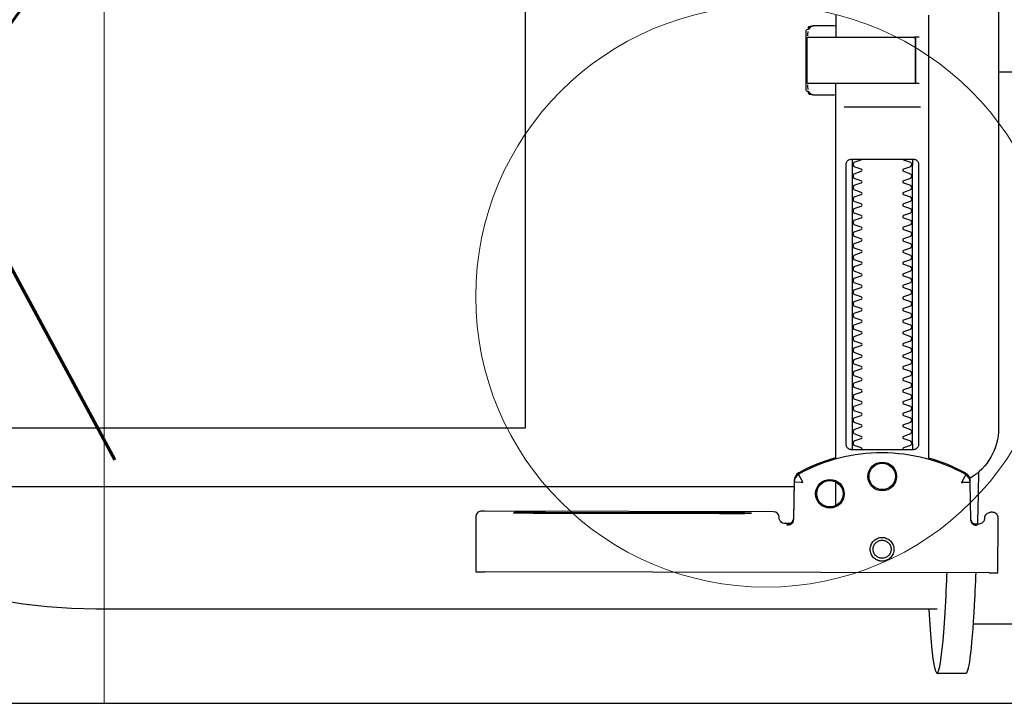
# Model space of a CAD drawing. Header units: millimetres. Extents: x 15214 to 140083, y -437840 to -79279.
# Tile 622 of 656: x 73479 to 73496, y -194640 to -194628. Entities that reach past the tile are written whole.
import ezdxf

# ---------------------------------------------------------------- set-up
doc = ezdxf.new("R2010")
doc.units = ezdxf.units.MM
doc.layers.get('0').update_dxf_attribs({"lineweight": 0})
for name, color, linetype, lineweight in [('!! 0 posadzki gres sanit 2', 244, 'Continuous', 9), ('Istn-armatura', 6, 'Continuous', 9), ('Istn-sciany', 3, 'Continuous', 30)]:
    doc.layers.add(name, color=color, linetype=linetype, lineweight=lineweight)
doc.layers.add('0-wypos-sanitarne', color=1, linetype='Continuous')
doc.styles.add('ARCHETYP', font='romans.shx', dxfattribs={"height": 15})

# ---------------------------------------------------------------- blocks, each defined once
blk = doc.blocks.new('99400_TOP')
for points in [[(-0.18941, 0.18181), (-0.19441, 0.18181)], [(-0.19567, 0.17331), (-0.20939, 0.17331)], [(-0.18941, 0.17081), (-0.04454, 0.17081), (-0.04035, 0.17071), (-0.03616, 0.17042), (-0.032, 0.16993), (-0.02786, 0.16925), (-0.02376, 0.16837), (-0.0197, 0.16731), (-0.0157, 0.16606), (-0.01176, 0.16462), (-0.00789, 0.163), (-0.0041, 0.1612), (-0.0004, 0.15923), (0.0032, 0.15708), (0.00671, 0.15478), (0.0101, 0.1523), (0.01337, 0.14968)], [(-0.19839, 0.16455), (-0.11148, 0.16437)], [(-0.19593, 0.15629), (-0.19608, 0.15629), (-0.19638, 0.15629), (-0.19593, 0.1562), (-0.19577, 0.15614), (-0.19563, 0.15605), (-0.19551, 0.15594), (-0.1954, 0.15581), (-0.19532, 0.15567), (-0.19526, 0.15551), (-0.19523, 0.15535)], [(-0.16479, 0.14865), (-0.16466, 0.1552), (-0.16464, 0.15536), (-0.1646, 0.15551), (-0.16454, 0.15566), (-0.16445, 0.15579), (-0.16435, 0.15591), (-0.16422, 0.15601), (-0.16408, 0.15609), (-0.16394, 0.15614), (-0.16348, 0.15622), (-0.1638, 0.15623), (-0.16395, 0.15623)], [(-0.12195, 0.15427), (-0.15195, 0.15433)], [(-0.172, 0.15297), (-0.172, 0.14892)], [(-0.15195, 0.15423), (-0.12195, 0.15417)], [(0.16493, 0.14968), (-0.16477, 0.14968)], [(-0.172, 0.06856), (-0.172, 0.07236)], [(-0.172, 0.14497), (-0.172, 0.08036)], [(-0.1852, 0.14236), (-0.1852, 0.09436)], [(-0.1748, 0.09436), (-0.1748, 0.14236)], [(-0.11847, 0.04968), (-0.11847, 0.13968), (0.11153, 0.13968), (0.11153, 0.04968)], [(-0.17342, 0.08436), (-0.18658, 0.08436)], [(-0.172, 0.0823), (-0.17167, 0.08236), (-0.1682, 0.08236), (-0.16809, 0.08236), (-0.16798, 0.08234), (-0.16789, 0.08225), (-0.16779, 0.08224), (-0.16762, 0.08223), (-0.16752, 0.08223), (-0.16741, 0.08221), (-0.1673, 0.08214), (-0.16725, 0.082), (-0.16725, 0.08174), (-0.16711, 0.08172), (-0.16701, 0.08168), (-0.16693, 0.08162), (-0.16687, 0.08148), (-0.16687, 0.07124), (-0.16691, 0.07111), (-0.16701, 0.07103), (-0.16725, 0.07098), (-0.16725, 0.07071), (-0.16728, 0.07061), (-0.16735, 0.07054), (-0.16746, 0.0705), (-0.16762, 0.07049), (-0.16775, 0.07048), (-0.16789, 0.07046), (-0.16797, 0.07039), (-0.16807, 0.07036), (-0.1682, 0.07036), (-0.17167, 0.07036), (-0.172, 0.07041)], [(-0.16829, 0.08235), (-0.16772, 0.08221), (-0.16738, 0.08176)], [(-0.18633, 0.08036), (-0.17526, 0.08036), (-0.17367, 0.08036)], [(-0.16723, 0.08135), (-0.16714, 0.08082), (-0.16713, 0.08055)], [(-0.2, 0.07831), (-0.20939, 0.07831)], [(-0.18633, 0.07236), (-0.1855, 0.07236), (-0.18567, 0.07246), (-0.1857, 0.07256)], [(-0.16713, 0.07216), (-0.16714, 0.0719), (-0.16723, 0.07137)], [(-0.16738, 0.07096), (-0.16772, 0.07051), (-0.16829, 0.07036)]]:
    blk.add_lwpolyline(points)
for points in [[(-0.19989, 0.16454), (-0.19995, 0.15554, 0.009369), (-0.19993, 0.15511), (-0.19991, 0.15494), (-0.19986, 0.15477), (-0.19978, 0.15461), (-0.19968, 0.15447), (-0.19955, 0.15435), (-0.1994, 0.15426), (-0.19924, 0.15419), (-0.19907, 0.15415), (-0.19895, 0.15414), (-0.1988, 0.15414)], [(-0.16412, 0.15607), (-0.16324, 0.15607), (-0.16303, 0.15604), (-0.16282, 0.15598), (-0.16264, 0.15587), (-0.16249, 0.15572), (-0.16236, 0.15555), (-0.16228, 0.15535), (-0.16224, 0.15515, 0.002299), (-0.16224, 0.15503, 0.40455), (-0.16124, 0.15406), (-0.11145, 0.15396), (-0.11127, 0.15396), (-0.11111, 0.15396), (-0.11099, 0.15396), (-0.11083, 0.15397), (-0.11065, 0.15401), (-0.11048, 0.15408), (-0.11033, 0.15418), (-0.1102, 0.1543), (-0.11009, 0.15445), (-0.11001, 0.15461), (-0.10996, 0.15479), (-0.10995, 0.15497), (-0.10997, 0.16396), (-0.10998, 0.16435)], [(-0.19576, 0.15613), (-0.19665, 0.15613, 0.282591), (-0.19753, 0.15558), (-0.19757, 0.15549), (-0.19761, 0.15538), (-0.19763, 0.15529), (-0.19764, 0.15514, -0.415352), (-0.19864, 0.15414)], [(-0.19623, 0.15644), (-0.19587, 0.15638), (-0.19555, 0.15617), (-0.19533, 0.15585), (-0.19523, 0.1555), (-0.19513, 0.14894), (-0.19513, 0.14888, 0.265347), (-0.19435, 0.14762, 0.125711), (-0.17997, 0.14391, 0.125711), (-0.16558, 0.14756, 0.26954), (-0.16479, 0.14885), (-0.16467, 0.1554), (-0.16464, 0.15562), (-0.16456, 0.15583), (-0.16444, 0.15601), (-0.16428, 0.15617), (-0.16409, 0.15628), (-0.16388, 0.15635), (-0.16368, 0.15638)], [(-0.15993, 0.04968), (-0.17248, 0.04968, 0.405519), (-0.172, 0.05018), (-0.172, 0.05088, 0.414214), (-0.1725, 0.05138), (-0.1875, 0.05138, 0.414214), (-0.188, 0.05088), (-0.188, 0.05018, 0.405519), (-0.18751, 0.04968), (-0.19, 0.04968, -0.414214), (-0.2, 0.05968), (-0.2, 0.13968, -0.266001), (-0.19506, 0.1483)], [(-0.19512, 0.14869), (-0.19511, 0.1485), (-0.19509, 0.1484), (-0.19506, 0.1483), (-0.19503, 0.1482), (-0.19498, 0.1481), (-0.19493, 0.148), (-0.19488, 0.14791), (-0.19482, 0.14782), (-0.19475, 0.14774), (-0.19467, 0.14766), (-0.1946, 0.14759), (-0.19451, 0.14753), (-0.19443, 0.14747), (-0.19434, 0.14742), (-0.19358, 0.14701), (-0.19281, 0.14663), (-0.19203, 0.14628), (-0.19124, 0.14594), (-0.19044, 0.14563), (-0.18964, 0.14534), (-0.18882, 0.14507), (-0.188, 0.14483), (-0.188, 0.06856, 0.414214)], [(-0.172, 0.14478), (-0.17117, 0.14502), (-0.17034, 0.14528), (-0.16952, 0.14557), (-0.16871, 0.14588), (-0.16791, 0.14622), (-0.16712, 0.14657), (-0.16635, 0.14695), (-0.16558, 0.14736), (-0.16557, 0.14736, 0.269546), (-0.16479, 0.14865)], [(-0.18353, 0.09336, 0.182836), (-0.18364, 0.09345), (-0.18485, 0.09386, 0.050055), (-0.185, 0.09412), (-0.185, 0.0944, 0.050055), (-0.18485, 0.09466), (-0.18364, 0.09507, 0.719897), (-0.18364, 0.09545), (-0.18485, 0.09586, 0.050055), (-0.185, 0.09612), (-0.185, 0.0964, 0.050055), (-0.18485, 0.09666), (-0.18364, 0.09707, 0.719897), (-0.18364, 0.09745), (-0.18485, 0.09786, 0.050055), (-0.185, 0.09812), (-0.185, 0.0984, 0.050055), (-0.18485, 0.09866), (-0.18364, 0.09907, 0.719897), (-0.18364, 0.09945), (-0.18485, 0.09986, 0.050055), (-0.185, 0.10012), (-0.185, 0.1004, 0.050055), (-0.18485, 0.10066), (-0.18364, 0.10107, 0.719897), (-0.18364, 0.10145), (-0.18485, 0.10186, 0.050055), (-0.185, 0.10212), (-0.185, 0.1024, 0.050055), (-0.18485, 0.10266), (-0.18364, 0.10307, 0.719897), (-0.18364, 0.10345), (-0.18485, 0.10386, 0.050055), (-0.185, 0.10412), (-0.185, 0.1044, 0.050055), (-0.18485, 0.10466), (-0.18364, 0.10507, 0.719897), (-0.18364, 0.10545), (-0.18485, 0.10586, 0.050055), (-0.185, 0.10612), (-0.185, 0.1064, 0.050055), (-0.18485, 0.10666), (-0.18364, 0.10707, 0.719897), (-0.18364, 0.10745), (-0.18485, 0.10786, 0.050055), (-0.185, 0.10812), (-0.185, 0.1084, 0.050055), (-0.18485, 0.10866), (-0.18364, 0.10907, 0.719897), (-0.18364, 0.10945), (-0.18485, 0.10986, 0.050055), (-0.185, 0.11012), (-0.185, 0.1104, 0.050055), (-0.18485, 0.11066), (-0.18364, 0.11107, 0.719897), (-0.18364, 0.11145), (-0.18485, 0.11186, 0.050055), (-0.185, 0.11212), (-0.185, 0.1124, 0.050055), (-0.18485, 0.11266), (-0.18364, 0.11307, 0.719897), (-0.18364, 0.11345), (-0.18485, 0.11386, 0.050055), (-0.185, 0.11412), (-0.185, 0.1144, 0.050055), (-0.18485, 0.11466), (-0.18364, 0.11507, 0.719897), (-0.18364, 0.11545), (-0.18485, 0.11586, 0.050055), (-0.185, 0.11612), (-0.185, 0.1164, 0.050055), (-0.18485, 0.11666), (-0.18364, 0.11707, 0.719897), (-0.18364, 0.11745), (-0.18485, 0.11786, 0.050055), (-0.185, 0.11812), (-0.185, 0.1184, 0.050055), (-0.18485, 0.11866), (-0.18364, 0.11907, 0.719897), (-0.18364, 0.11945), (-0.18485, 0.11986, 0.050055), (-0.185, 0.12012), (-0.185, 0.1204, 0.050055), (-0.18485, 0.12066), (-0.18364, 0.12107, 0.719897), (-0.18364, 0.12145), (-0.18485, 0.12186, 0.050055), (-0.185, 0.12212), (-0.185, 0.1224, 0.050055), (-0.18485, 0.12266), (-0.18364, 0.12307, 0.719897), (-0.18364, 0.12345), (-0.18485, 0.12386, 0.050055), (-0.185, 0.12412), (-0.185, 0.1244, 0.050055), (-0.18485, 0.12466), (-0.18364, 0.12507, 0.719897), (-0.18364, 0.12545), (-0.18485, 0.12586, 0.050055), (-0.185, 0.12612), (-0.185, 0.1264, 0.050055), (-0.18485, 0.12666), (-0.18364, 0.12707, 0.719897), (-0.18364, 0.12745), (-0.18485, 0.12786, 0.050055), (-0.185, 0.12812), (-0.185, 0.1284, 0.050055), (-0.18485, 0.12866), (-0.18364, 0.12907, 0.719897), (-0.18364, 0.12945), (-0.18485, 0.12986, 0.050055), (-0.185, 0.13012), (-0.185, 0.1304, 0.050055), (-0.18485, 0.13066), (-0.18364, 0.13107, 0.719897), (-0.18364, 0.13145), (-0.18485, 0.13186, 0.050055), (-0.185, 0.13212), (-0.185, 0.1324, 0.050055), (-0.18485, 0.13266), (-0.18364, 0.13307, 0.719897), (-0.18364, 0.13345), (-0.18485, 0.13386, 0.050055), (-0.185, 0.13412), (-0.185, 0.1344, 0.050055), (-0.18485, 0.13466), (-0.18364, 0.13507, 0.719897), (-0.18364, 0.13545), (-0.18485, 0.13586, 0.050055), (-0.185, 0.13612), (-0.185, 0.1364, 0.050055), (-0.18485, 0.13666), (-0.18364, 0.13707, 0.719897), (-0.18364, 0.13745), (-0.18485, 0.13786, 0.050055), (-0.185, 0.13812), (-0.185, 0.1384, 0.050055), (-0.18485, 0.13866), (-0.18364, 0.13907, 0.719897), (-0.18364, 0.13945), (-0.18485, 0.13986, 0.050055), (-0.185, 0.14012), (-0.185, 0.1404, 0.050055), (-0.18485, 0.14066), (-0.18364, 0.14107, 0.719897), (-0.18364, 0.14145), (-0.18485, 0.14186, 0.050055), (-0.185, 0.14212), (-0.185, 0.1424, 0.050055), (-0.18485, 0.14266), (-0.18364, 0.14307, 0.474594), (-0.18353, 0.14336)], [(-0.17647, 0.14336, 0.474594), (-0.17636, 0.14307), (-0.17514, 0.14266, 0.050055), (-0.175, 0.1424), (-0.175, 0.14212, 0.050055), (-0.17514, 0.14186), (-0.17636, 0.14145, 0.719897), (-0.17636, 0.14107), (-0.17514, 0.14066, 0.050055), (-0.175, 0.1404), (-0.175, 0.14012, 0.050055), (-0.17514, 0.13986), (-0.17636, 0.13945, 0.719897), (-0.17636, 0.13907), (-0.17514, 0.13866, 0.050055), (-0.175, 0.1384), (-0.175, 0.13812, 0.050055), (-0.17514, 0.13786), (-0.17636, 0.13745, 0.719897), (-0.17636, 0.13707), (-0.17514, 0.13666, 0.050055), (-0.175, 0.1364), (-0.175, 0.13612, 0.050055), (-0.17514, 0.13586), (-0.17636, 0.13545, 0.719897), (-0.17636, 0.13507), (-0.17514, 0.13466, 0.050055), (-0.175, 0.1344), (-0.175, 0.13412, 0.050055), (-0.17514, 0.13386), (-0.17636, 0.13345, 0.719897), (-0.17636, 0.13307), (-0.17514, 0.13266, 0.050055), (-0.175, 0.1324), (-0.175, 0.13212, 0.050055), (-0.17514, 0.13186), (-0.17636, 0.13145, 0.719897), (-0.17636, 0.13107), (-0.17514, 0.13066, 0.050055), (-0.175, 0.1304), (-0.175, 0.13012, 0.050055), (-0.17514, 0.12986), (-0.17636, 0.12945, 0.719897), (-0.17636, 0.12907), (-0.17514, 0.12866, 0.050055), (-0.175, 0.1284), (-0.175, 0.12812, 0.050055), (-0.17514, 0.12786), (-0.17636, 0.12745, 0.719897), (-0.17636, 0.12707), (-0.17514, 0.12666, 0.050055), (-0.175, 0.1264), (-0.175, 0.12612, 0.050055), (-0.17514, 0.12586), (-0.17636, 0.12545, 0.719897), (-0.17636, 0.12507), (-0.17514, 0.12466, 0.050055), (-0.175, 0.1244), (-0.175, 0.12412, 0.050055), (-0.17514, 0.12386), (-0.17636, 0.12345, 0.719897), (-0.17636, 0.12307), (-0.17514, 0.12266, 0.050055), (-0.175, 0.1224), (-0.175, 0.12212, 0.050055), (-0.17514, 0.12186), (-0.17636, 0.12145, 0.719897), (-0.17636, 0.12107), (-0.17514, 0.12066, 0.050055), (-0.175, 0.1204), (-0.175, 0.12012, 0.050055), (-0.17514, 0.11986), (-0.17636, 0.11945, 0.719897), (-0.17636, 0.11907), (-0.17514, 0.11866, 0.050055), (-0.175, 0.1184), (-0.175, 0.11812, 0.050055), (-0.17514, 0.11786), (-0.17636, 0.11745, 0.719897), (-0.17636, 0.11707), (-0.17514, 0.11666, 0.050055), (-0.175, 0.1164), (-0.175, 0.11612, 0.050055), (-0.17514, 0.11586), (-0.17636, 0.11545, 0.719897), (-0.17636, 0.11507), (-0.17514, 0.11466, 0.050055), (-0.175, 0.1144), (-0.175, 0.11412, 0.050055), (-0.17514, 0.11386), (-0.17636, 0.11345, 0.719897), (-0.17636, 0.11307), (-0.17514, 0.11266, 0.050055), (-0.175, 0.1124), (-0.175, 0.11212, 0.050055), (-0.17514, 0.11186), (-0.17636, 0.11145, 0.719897), (-0.17636, 0.11107), (-0.17514, 0.11066, 0.050055), (-0.175, 0.1104), (-0.175, 0.11012, 0.050055), (-0.17514, 0.10986), (-0.17636, 0.10945, 0.719897), (-0.17636, 0.10907), (-0.17514, 0.10866, 0.050055), (-0.175, 0.1084), (-0.175, 0.10812, 0.050055), (-0.17514, 0.10786), (-0.17636, 0.10745, 0.719897), (-0.17636, 0.10707), (-0.17514, 0.10666, 0.050055), (-0.175, 0.1064), (-0.175, 0.10612, 0.050055), (-0.17514, 0.10586), (-0.17636, 0.10545, 0.719897), (-0.17636, 0.10507), (-0.17514, 0.10466, 0.050055), (-0.175, 0.1044), (-0.175, 0.10412, 0.050055), (-0.17514, 0.10386), (-0.17636, 0.10345, 0.719897), (-0.17636, 0.10307), (-0.17514, 0.10266, 0.050055), (-0.175, 0.1024), (-0.175, 0.10212, 0.050055), (-0.17514, 0.10186), (-0.17636, 0.10145, 0.719897), (-0.17636, 0.10107), (-0.17514, 0.10066, 0.050055), (-0.175, 0.1004), (-0.175, 0.10012, 0.050055), (-0.17514, 0.09986), (-0.17636, 0.09945, 0.719897), (-0.17636, 0.09907), (-0.17514, 0.09866, 0.050055), (-0.175, 0.0984), (-0.175, 0.09812, 0.050055), (-0.17514, 0.09786), (-0.17636, 0.09745, 0.719897), (-0.17636, 0.09707), (-0.17514, 0.09666, 0.050055), (-0.175, 0.0964), (-0.175, 0.09612, 0.050055), (-0.17514, 0.09586), (-0.17636, 0.09545, 0.719897), (-0.17636, 0.09507), (-0.17514, 0.09466, 0.050055), (-0.175, 0.0944), (-0.175, 0.09412, 0.050055), (-0.17514, 0.09386), (-0.17636, 0.09345, 0.182836), (-0.17647, 0.09336)], [(-0.1857, 0.08016), (-0.1857, 0.07256), (-0.1857, 0.08016), (-0.18567, 0.08026), (-0.18559, 0.08034), (-0.17695, 0.08036), (-0.16725, 0.08036, -0.414214), (-0.16705, 0.08016), (-0.16705, 0.07256, -0.414214), (-0.16725, 0.07236), (-0.18543, 0.07236), (-0.18553, 0.0724), (-0.18559, 0.07256)]]:
    blk.add_lwpolyline(points, format="xyb")
for points in [[(-0.17994, 0.16256), (-0.17974, 0.16255), (-0.17954, 0.16252), (-0.17934, 0.16247), (-0.17915, 0.1624), (-0.17897, 0.16231), (-0.1788, 0.16221), (-0.17864, 0.16209), (-0.17849, 0.16196), (-0.17836, 0.16181), (-0.17824, 0.16165), (-0.17813, 0.16147), (-0.17805, 0.16129), (-0.17798, 0.1611), (-0.17793, 0.16091), (-0.1779, 0.16071), (-0.17789, 0.16051), (-0.1779, 0.16031), (-0.17793, 0.16011), (-0.17798, 0.15991), (-0.17805, 0.15972), (-0.17814, 0.15954), (-0.17824, 0.15937), (-0.17836, 0.15921), (-0.1785, 0.15906), (-0.17865, 0.15893), (-0.17881, 0.15881), (-0.17898, 0.1587), (-0.17916, 0.15862), (-0.17935, 0.15855), (-0.17955, 0.1585), (-0.17975, 0.15847), (-0.17995, 0.15846), (-0.18015, 0.15847), (-0.18035, 0.1585), (-0.18054, 0.15855), (-0.18073, 0.15862), (-0.18091, 0.15871), (-0.18108, 0.15881), (-0.18124, 0.15893), (-0.18139, 0.15907), (-0.18153, 0.15922), (-0.18165, 0.15938), (-0.18175, 0.15955), (-0.18184, 0.15973), (-0.1819, 0.15992), (-0.18195, 0.16012), (-0.18198, 0.16031), (-0.18199, 0.16052), (-0.18198, 0.16072), (-0.18195, 0.16091), (-0.1819, 0.16111), (-0.18183, 0.1613), (-0.18175, 0.16148), (-0.18164, 0.16165), (-0.18152, 0.16181), (-0.18139, 0.16196), (-0.18124, 0.1621), (-0.18108, 0.16222), (-0.1809, 0.16232), (-0.18072, 0.1624), (-0.18053, 0.16247), (-0.18034, 0.16252), (-0.18014, 0.16255)], [(-0.17994, 0.16205), (-0.17979, 0.16205), (-0.17964, 0.16202), (-0.17949, 0.16199), (-0.17935, 0.16194), (-0.17921, 0.16187), (-0.17908, 0.16179), (-0.17896, 0.1617), (-0.17884, 0.1616), (-0.17874, 0.16149), (-0.17865, 0.16136), (-0.17857, 0.16123), (-0.17851, 0.1611), (-0.17846, 0.16095), (-0.17842, 0.1608), (-0.1784, 0.16065), (-0.17839, 0.1605), (-0.1784, 0.16035), (-0.17842, 0.1602), (-0.17846, 0.16005), (-0.17851, 0.15991), (-0.17858, 0.15977), (-0.17866, 0.15964), (-0.17875, 0.15952), (-0.17885, 0.15941), (-0.17896, 0.1593), (-0.17908, 0.15921), (-0.17921, 0.15914), (-0.17935, 0.15907), (-0.1795, 0.15902), (-0.17964, 0.15898), (-0.17979, 0.15896), (-0.17995, 0.15895), (-0.1801, 0.15896), (-0.18025, 0.15899), (-0.18039, 0.15902), (-0.18054, 0.15907), (-0.18067, 0.15914), (-0.18081, 0.15922), (-0.18093, 0.15931), (-0.18104, 0.15941), (-0.18114, 0.15952), (-0.18123, 0.15965), (-0.18131, 0.15978), (-0.18138, 0.15991), (-0.18143, 0.16006), (-0.18146, 0.16021), (-0.18148, 0.16036), (-0.18149, 0.16051), (-0.18148, 0.16066), (-0.18146, 0.16081), (-0.18142, 0.16096), (-0.18137, 0.1611), (-0.18131, 0.16124), (-0.18123, 0.16137), (-0.18114, 0.16149), (-0.18104, 0.1616), (-0.18092, 0.1617), (-0.1808, 0.1618), (-0.18067, 0.16187), (-0.18053, 0.16194), (-0.18039, 0.16199), (-0.18024, 0.16203), (-0.18009, 0.16205)], [(-0.17471, 0.14336), (-0.17462, 0.14336), (-0.17454, 0.14335), (-0.17445, 0.14333), (-0.17436, 0.14331), (-0.17428, 0.14327), (-0.1742, 0.14323), (-0.17413, 0.14318), (-0.17406, 0.14313), (-0.174, 0.14306), (-0.17394, 0.14299), (-0.17389, 0.1429), (-0.17384, 0.1428), (-0.1738, 0.1427), (-0.17378, 0.14259), (-0.17376, 0.14247), (-0.17375, 0.14236), (-0.17375, 0.09436), (-0.17376, 0.09424), (-0.17378, 0.09413), (-0.1738, 0.09402), (-0.17384, 0.09391), (-0.17389, 0.09382), (-0.17394, 0.09373), (-0.174, 0.09366), (-0.17406, 0.09359), (-0.17413, 0.09353), (-0.1742, 0.09349), (-0.17428, 0.09344), (-0.17436, 0.09341), (-0.17445, 0.09339), (-0.17454, 0.09337), (-0.17462, 0.09336), (-0.17471, 0.09336), (-0.18529, 0.09336), (-0.18538, 0.09336), (-0.18546, 0.09337), (-0.18555, 0.09339), (-0.18564, 0.09341), (-0.18572, 0.09344), (-0.1858, 0.09349), (-0.18587, 0.09353), (-0.18594, 0.09359), (-0.186, 0.09366), (-0.18606, 0.09373), (-0.18611, 0.09382), (-0.18616, 0.09391), (-0.1862, 0.09402), (-0.18622, 0.09413), (-0.18624, 0.09424), (-0.18624, 0.09436), (-0.18624, 0.14236), (-0.18624, 0.14247), (-0.18622, 0.14259), (-0.1862, 0.1427), (-0.18616, 0.1428), (-0.18611, 0.1429), (-0.18606, 0.14299), (-0.186, 0.14306), (-0.18594, 0.14313), (-0.18587, 0.14318), (-0.1858, 0.14323), (-0.18572, 0.14327), (-0.18564, 0.14331), (-0.18555, 0.14333), (-0.18546, 0.14335), (-0.18538, 0.14336), (-0.18529, 0.14336)]]:
    blk.add_lwpolyline(points, close=True)
for points in [[(-0.19435, 0.14766), (-0.19435, 0.14766), (-0.19435, 0.14766), (-0.19435, 0.14766), (-0.19435, 0.14766), (-0.19435, 0.14766), (-0.19434, 0.14766), (-0.19434, 0.14766), (-0.19434, 0.14766), (-0.19434, 0.14766), (-0.19434, 0.14766), (-0.19435, 0.14766), (-0.19435, 0.14766), (-0.19435, 0.14766), (-0.19435, 0.14766), (-0.19435, 0.14766), (-0.19435, 0.14766), (-0.19435, 0.14766), (-0.19435, 0.14766), (-0.19435, 0.14767), (-0.19435, 0.14767), (-0.19435, 0.14767), (-0.19435, 0.14767), (-0.19435, 0.14767), (-0.19435, 0.14767), (-0.19435, 0.14768), (-0.19434, 0.14768), (-0.19434, 0.14768), (-0.19434, 0.14769), (-0.19434, 0.14769), (-0.19433, 0.1477), (-0.19433, 0.1477), (-0.19433, 0.14771), (-0.19433, 0.14771), (-0.19433, 0.14772), (-0.19432, 0.14772), (-0.19432, 0.14773), (-0.19432, 0.14773), (-0.19431, 0.14774), (-0.19431, 0.14774), (-0.19431, 0.14775), (-0.1943, 0.14776), (-0.1943, 0.14776), (-0.1943, 0.14777), (-0.19429, 0.14778), (-0.19429, 0.14779), (-0.19428, 0.14779), (-0.19428, 0.1478), (-0.19428, 0.14781), (-0.19427, 0.14782), (-0.19427, 0.14783), (-0.19426, 0.14784), (-0.19426, 0.14784), (-0.19425, 0.14785), (-0.19425, 0.14786), (-0.19424, 0.14787), (-0.19424, 0.14788), (-0.19423, 0.14789), (-0.19423, 0.1479), (-0.19422, 0.14791), (-0.19421, 0.14792), (-0.19421, 0.14793), (-0.1942, 0.14794), (-0.1942, 0.14796), (-0.19419, 0.14797), (-0.19418, 0.14798), (-0.19418, 0.14799), (-0.19417, 0.148), (-0.19416, 0.14801), (-0.19416, 0.14803), (-0.19415, 0.14804), (-0.19414, 0.14806), (-0.19412, 0.14809), (-0.19411, 0.14812), (-0.19409, 0.14814), (-0.19408, 0.14817), (-0.19406, 0.1482), (-0.19405, 0.14823), (-0.19395, 0.14841), (-0.19393, 0.14844), (-0.19389, 0.14851), (-0.19388, 0.14854), (-0.19386, 0.14858), (-0.19384, 0.14861), (-0.19382, 0.14864), (-0.1938, 0.14868), (-0.19378, 0.14871), (-0.19376, 0.14875), (-0.19375, 0.14877), (-0.19375, 0.14878), (-0.19374, 0.14878), (-0.19373, 0.1488), (-0.19373, 0.14881), (-0.19372, 0.14882), (-0.19372, 0.14883), (-0.19371, 0.14884), (-0.19371, 0.14885), (-0.1937, 0.14885), (-0.1937, 0.14886), (-0.1937, 0.14886), (-0.1937, 0.14886), (-0.1937, 0.14887), (-0.1937, 0.14887), (-0.19369, 0.14888), (-0.19369, 0.14889), (-0.19369, 0.14889), (-0.19368, 0.1489), (-0.19368, 0.1489), (-0.19368, 0.1489), (-0.19368, 0.14891), (-0.19367, 0.14891), (-0.19367, 0.14892), (-0.19366, 0.14892), (-0.19366, 0.14892), (-0.19365, 0.14893), (-0.19365, 0.14893), (-0.19364, 0.14894), (-0.19364, 0.14894), (-0.19364, 0.14894), (-0.19363, 0.14895), (-0.19363, 0.14895), (-0.19363, 0.14896), (-0.19363, 0.14896), (-0.19363, 0.14896), (-0.19363, 0.14897), (-0.19363, 0.14897), (-0.19363, 0.14898), (-0.19363, 0.14898), (-0.19363, 0.14899), (-0.19363, 0.14899), (-0.19364, 0.14899), (-0.19364, 0.149), (-0.19364, 0.149), (-0.19364, 0.149), (-0.19365, 0.149), (-0.19365, 0.149), (-0.19365, 0.149), (-0.19365, 0.149), (-0.19365, 0.149), (-0.19365, 0.149), (-0.19366, 0.149), (-0.19366, 0.149), (-0.19366, 0.149), (-0.19366, 0.149), (-0.19366, 0.149), (-0.19367, 0.149), (-0.19367, 0.149), (-0.19367, 0.149), (-0.19367, 0.149), (-0.19368, 0.149), (-0.19368, 0.149), (-0.19368, 0.149), (-0.19369, 0.149), (-0.19369, 0.14899), (-0.1937, 0.14899), (-0.1937, 0.14899), (-0.1937, 0.14899), (-0.19371, 0.14899), (-0.19371, 0.14899), (-0.19371, 0.14899), (-0.19372, 0.14898), (-0.19372, 0.14898), (-0.19373, 0.14898), (-0.19373, 0.14898), (-0.19373, 0.14898), (-0.19374, 0.14898), (-0.19374, 0.14898), (-0.19375, 0.14898), (-0.19375, 0.14899), (-0.19376, 0.14899), (-0.19376, 0.14899), (-0.19376, 0.14899), (-0.19377, 0.14899), (-0.19377, 0.14899), (-0.19377, 0.14899), (-0.19378, 0.14899), (-0.19378, 0.14899), (-0.19378, 0.14899), (-0.19378, 0.14899), (-0.19378, 0.14899), (-0.19379, 0.14899), (-0.19379, 0.14899), (-0.19379, 0.14899), (-0.1938, 0.14899), (-0.1938, 0.14899), (-0.19381, 0.14899), (-0.19381, 0.14899), (-0.19382, 0.14899), (-0.19382, 0.14899), (-0.19383, 0.14899), (-0.19384, 0.14899), (-0.19385, 0.14899), (-0.19385, 0.14899), (-0.19386, 0.14899), (-0.19387, 0.14899), (-0.19388, 0.14899), (-0.19388, 0.14899), (-0.19389, 0.14898), (-0.1939, 0.14898), (-0.19391, 0.14898), (-0.19392, 0.14898), (-0.19397, 0.14898), (-0.19398, 0.14898), (-0.19399, 0.14898), (-0.194, 0.14898), (-0.19401, 0.14898), (-0.19402, 0.14898), (-0.19403, 0.14898), (-0.19404, 0.14898), (-0.19406, 0.14898), (-0.19407, 0.14898), (-0.19408, 0.14898), (-0.19409, 0.14898), (-0.1941, 0.14898), (-0.19411, 0.14898), (-0.19416, 0.14898), (-0.19419, 0.14898), (-0.19421, 0.14898), (-0.19424, 0.14898), (-0.19426, 0.14898), (-0.19428, 0.14898), (-0.19431, 0.14898), (-0.19433, 0.14898), (-0.19435, 0.14898), (-0.19438, 0.14897), (-0.19455, 0.14897), (-0.19457, 0.14897), (-0.19459, 0.14897), (-0.19461, 0.14897), (-0.19463, 0.14897), (-0.19464, 0.14897), (-0.19465, 0.14897), (-0.19466, 0.14897), (-0.19467, 0.14897), (-0.19468, 0.14897), (-0.19469, 0.14897), (-0.1947, 0.14897), (-0.19471, 0.14897), (-0.19472, 0.14897), (-0.19473, 0.14897), (-0.19473, 0.14897), (-0.19474, 0.14897), (-0.19475, 0.14897), (-0.19476, 0.14897), (-0.19477, 0.14897), (-0.19478, 0.14897), (-0.19479, 0.14897), (-0.19479, 0.14897), (-0.1948, 0.14897), (-0.19481, 0.14897), (-0.19482, 0.14896), (-0.19483, 0.14896), (-0.19483, 0.14896), (-0.19484, 0.14896), (-0.19485, 0.14896), (-0.19486, 0.14896), (-0.19486, 0.14896), (-0.19487, 0.14896), (-0.19488, 0.14896), (-0.19489, 0.14896), (-0.19489, 0.14896), (-0.1949, 0.14896), (-0.19491, 0.14896), (-0.19491, 0.14896), (-0.19492, 0.14896), (-0.19493, 0.14896), (-0.19493, 0.14896), (-0.19494, 0.14896), (-0.19495, 0.14896), (-0.19495, 0.14896), (-0.19496, 0.14896), (-0.19497, 0.14896), (-0.19498, 0.14896), (-0.19499, 0.14896), (-0.19499, 0.14896), (-0.195, 0.14896), (-0.19501, 0.14896), (-0.19501, 0.14896), (-0.19502, 0.14896), (-0.19502, 0.14896), (-0.19503, 0.14896), (-0.19503, 0.14896), (-0.19504, 0.14896), (-0.19504, 0.14896), (-0.19504, 0.14896), (-0.19505, 0.14896), (-0.19505, 0.14896), (-0.19506, 0.14896), (-0.19506, 0.14896), (-0.19506, 0.14896), (-0.19507, 0.14896), (-0.19507, 0.14896), (-0.19508, 0.14896), (-0.19508, 0.14896), (-0.19508, 0.14896), (-0.19509, 0.14896), (-0.19509, 0.14896), (-0.19509, 0.14896), (-0.1951, 0.14896), (-0.1951, 0.14896), (-0.1951, 0.14896), (-0.1951, 0.14896), (-0.19511, 0.14896), (-0.19511, 0.14896), (-0.19511, 0.14896), (-0.19511, 0.14896), (-0.19511, 0.14896), (-0.19512, 0.14896), (-0.19512, 0.14896), (-0.19512, 0.14896), (-0.19512, 0.14896), (-0.19512, 0.14896), (-0.19512, 0.14896), (-0.19512, 0.14895), (-0.19513, 0.14895), (-0.19513, 0.14895), (-0.19513, 0.14895), (-0.19513, 0.14895), (-0.19513, 0.14895), (-0.19513, 0.14895), (-0.19513, 0.14895), (-0.19513, 0.14895), (-0.19513, 0.14895), (-0.19513, 0.14895), (-0.19513, 0.14895), (-0.19513, 0.14895), (-0.19513, 0.14895), (-0.19513, 0.14895), (-0.19513, 0.14896), (-0.19513, 0.14896), (-0.19513, 0.14896), (-0.19513, 0.14896), (-0.19513, 0.14896), (-0.19513, 0.14896), (-0.19513, 0.14896), (-0.19513, 0.14896), (-0.19513, 0.14896), (-0.19513, 0.14896), (-0.19513, 0.14896), (-0.19513, 0.14896), (-0.19513, 0.14896), (-0.19513, 0.14896), (-0.19513, 0.14896), (-0.19513, 0.14895), (-0.19513, 0.14895, 0.269547)], [(-0.1648, 0.14889), (-0.16481, 0.14889), (-0.16484, 0.1489), (-0.16497, 0.1489), (-0.16603, 0.14893), (-0.16612, 0.14893), (-0.16616, 0.14893), (-0.1662, 0.14893), (-0.16623, 0.14894), (-0.16627, 0.14895), (-0.1663, 0.14893), (-0.1663, 0.1489), (-0.16627, 0.14888), (-0.16625, 0.14885), (-0.16623, 0.14881), (-0.16621, 0.14878), (-0.16619, 0.14875), (-0.16561, 0.14767), (-0.16559, 0.14763), (-0.16558, 0.1476, 0.269546)]]:
    blk.add_lwpolyline(points, format="xyb", close=True)
for centre, radius in [((-0.17096, 0.15095), 0.00247), ((-0.17096, 0.15095), 0.00227), ((-0.17997, 0.14797), 0.00247), ((-0.17997, 0.14797), 0.00227)]:
    blk.add_circle(centre, radius)
for centre, major_axis, ratio, start_param, end_param in [((-0.18941, 0.12581), (0, 0.056), 0.04256, 5.645661, 6.988802), ((-0.19441, 0.12581), (0, 0.056), 0.04256, 0, 0.705617), ((-0.19441, 0.12581), (0, 0.056), 0.04256, 0.705617, 0.806963), ((-0.18941, 0.12581), (0, 0.056), 0.04256, 0.705617, 0.807212), ((-0.19839, 0.16453), (-0.0015, 0), 0.008726, 4.712674, 6.283151), ((-0.11148, 0.16436), (-0.0015, 0), 0.008726, 3.141878, 4.712682), ((-0.19663, 0.15713), (-0.000002, -0.001), 0.000289, 6.274459, 6.283185), ((-0.19441, 0.12581), (0, 0.056), 0.04256, 0.998527, 1.179108), ((-0.16324, 0.15707), (-0.000002, -0.001), 0.000289, 6.274459, 6.283185), ((-0.15195, 0.15428), (0.0055, -0.00001), 0.008726, 1.571085, 4.712678), ((-0.19879, 0.15514), (-0.000011, -0.001), 0.706875, 0, 0.012337), ((-0.19844, 0.15414), (-0.000501, 0.000001), 0.008726, 0.786107, 1.14947), ((-0.19864, 0.15514), (-0.000006, -0.001), 0.408573, 0, 0.00956), ((-0.12195, 0.15422), (0.0055, -0.00001), 0.008726, 4.712678, 7.854271), ((-0.19463, 0.14876), (-0.0005, -0.000008), 0.017454, 0, 0.000137), ((-0.16529, 0.14886), (0.0005, -0.00001), 0.000006, 6.282744, 6.283185), ((-0.1852, 0.14236), (0, 0.001), 0.000289, 4.712389, 6.283185), ((-0.1748, 0.14236), (0, -0.001), 0.000289, 1.570796, 3.141593), ((-0.1852, 0.09436), (0, -0.001), 0.000289, 0, 1.570796), ((-0.1748, 0.09436), (0, -0.001), 0.000289, 0, 1.570796), ((-0.16763, 0.08203), (0.000004, 0.0002), 0.133184, 0.00502, 0.005026), ((-0.16723, 0.08153), (0.000013, 0.0002), 0.223, 0.006306, 0.006351), ((-0.16763, 0.07069), (0.000004, -0.0002), 0.133184, 6.278107, 6.278112), ((-0.16723, 0.07118), (0.000013, -0.0002), 0.223, 6.276731, 6.276777)]:
    blk.add_ellipse(centre, major_axis=major_axis, ratio=ratio, start_param=start_param, end_param=end_param)
blk = doc.blocks.new('A$Cff2eaf8b')
blk.add_blockref('99400_TOP', (0, -0.08218))

msp = doc.modelspace()

# ---------------------------------------------------------------- hatches: boundary and pattern name
at = {"layer": '!! 0 posadzki gres sanit 2', "ltscale": 0.5}
h = msp.add_hatch(dxfattribs=at)
h.set_pattern_fill('_USER', color=256, scale=40, double=1, pattern_type=0)
h.set_pattern_definition([(0, (0, 0), (0, 40), []), (90, (0, 0), (-40, 2e-15), [])])
h.paths.add_polyline_path([(73219.42327, -194639.5883), (73219.42327, -194353.81618), (73525.42987, -194351.5883), (73525.42987, -194639.5883)])

# ---------------------------------------------------------------- linework, layer by layer
at = {"layer": 'Istn-armatura'}
msp.add_circle((73491.42327, -194632.5883), 5, dxfattribs=at)
at = {"layer": 'Istn-sciany'}
msp.add_lwpolyline([(73219.42327, -194639.5883), (73521.42327, -194639.5883)], dxfattribs=at)

# ---------------------------------------------------------------- block references
at = {"layer": '0-wypos-sanitarne', "xscale": 100, "yscale": 100, "zscale": 100, "rotation": 180}
msp.add_blockref('A$Cff2eaf8b', (73475.42822, -194629.1053), dxfattribs=at)

# ---------------------------------------------------------------- texts
at = {"layer": 'Istn-armatura', "style": 'ARCHETYP', "width": 0.8}
msp.add_text('PK', height=10, rotation=0, dxfattribs=at).set_placement((73466.83448, -194635.39872))

doc.saveas('drawing.dxf')
